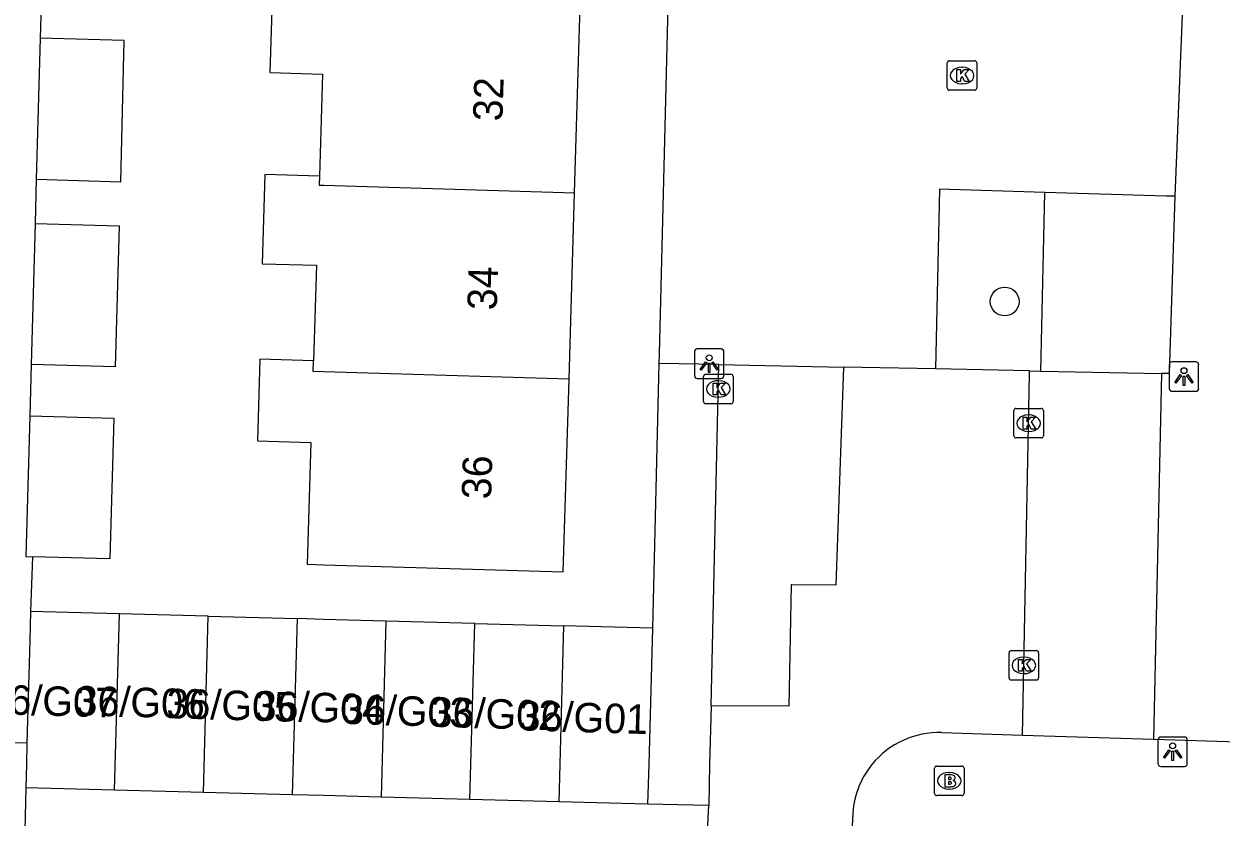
# Model space of a CAD drawing. Extents: x 162082 to 163393, y 388091 to 388632.
# Drawn here: x 162489.83 to 162530.45, y 388248.21 to 388275.13 of the extents above; entities that cross this region are included whole.
import ezdxf

# ---------------------------------------------------------------- set-up
doc = ezdxf.new("R2010")
doc.units = 0
for name, color, linetype in [('IMGEO_Boom', 7, 'Continuous'), ('IMGEO_Brandkraan', 7, 'Continuous'), ('IMGEO_Groenvoorziening', 7, 'Continuous'), ('IMGEO_Kolk', 7, 'Continuous'), ('IMGEO_Lichtpunt', 7, 'Continuous'), ('IMGEO_Pand', 7, 'Continuous'), ('IMGEO_Pand_nummerreeks', 7, 'Continuous'), ('IMGEO_Parkeervlak_open', 7, 'Continuous'), ('IMGEO_Rijbaan_lokaal_open', 7, 'Continuous'), ('IMGEO_Voetpad_open', 7, 'Continuous')]:
    doc.layers.add(name, color=color, linetype=linetype)

msp = doc.modelspace()

# ---------------------------------------------------------------- linework, layer by layer
at = {"layer": 'IMGEO_Boom'}
msp.add_circle((162523.104, 388265.709), 0.489, dxfattribs=at)
at = {"layer": 'IMGEO_Brandkraan'}
for p, q in [((162520.726, 388249.02), (162520.726, 388249.872)), ((162520.801, 388249.946), (162521.653, 388249.946)), ((162521.214, 388249.726), (162521.239, 388249.726)), ((162521.727, 388249.872), (162521.727, 388249.02)), ((162521.653, 388248.946), (162520.801, 388248.946)), ((162521.237, 388249.166), (162521.212, 388249.166))]:
    msp.add_line(p, q, dxfattribs=at)
for points in [[(162520.726, 388249.02), (162520.726, 388249.872)], [(162520.801, 388249.946), (162521.653, 388249.946)], [(162521.074, 388249.646), (162521.074, 388249.246), (162521.287, 388249.246)], [(162521.305, 388249.646), (162521.074, 388249.646)], [(162521.727, 388249.872), (162521.727, 388249.02)], [(162521.253, 388249.565), (162521.199, 388249.565), (162521.199, 388249.489)], [(162521.199, 388249.489), (162521.252, 388249.489)], [(162521.261, 388249.413), (162521.199, 388249.413), (162521.199, 388249.332)], [(162521.199, 388249.332), (162521.261, 388249.332)], [(162521.653, 388248.946), (162520.801, 388248.946)]]:
    msp.add_lwpolyline(points, dxfattribs=at)
for centre, radius, start, end in [((162520.803, 388249.87), 0.0765, 91.552, 178.448), ((162520.803, 388249.87), 0.0765, 91.552, 178.448), ((162521.309, 388249.501), 0.145, 59.4692, 91.5367), ((162521.334, 388249.548), 0.0922, 285.5137, 58.1501), ((162521.651, 388249.87), 0.0765, 1.552, 88.448), ((162521.651, 388249.87), 0.0765, 1.552, 88.448), ((162521.254, 388249.527), 0.0379, 267.8285, 90.9355), ((162521.262, 388249.372), 0.0404, 269.8759, 90.5077), ((162521.293, 388249.497), 0.251, 268.6676, 293.5347), ((162521.339, 388249.356), 0.105, 301.3115, 78.989), ((162520.803, 388249.022), 0.0765, 181.552, 268.448), ((162520.803, 388249.022), 0.0765, 181.552, 268.448), ((162521.651, 388249.022), 0.0765, 271.552, 358.448), ((162521.651, 388249.022), 0.0765, 271.552, 358.448)]:
    msp.add_arc(centre, radius, start, end, dxfattribs=at)
for centre, major_axis, ratio, start_param, end_param in [((162521.213, 388249.446), (-0.387, 0.002), 0.722429, 4.712389, 7.853982), ((162521.238, 388249.446), (-0.39, 0.002), 0.717154, 1.570796, 4.712389)]:
    msp.add_ellipse(centre, major_axis=major_axis, ratio=ratio, start_param=start_param, end_param=end_param, dxfattribs=at)
at = {"layer": 'IMGEO_Groenvoorziening'}
msp.add_lwpolyline([(162524.333, 388263.349), (162524.47, 388269.414)], dxfattribs=at)
at = {"layer": 'IMGEO_Kolk'}
for p, q in [((162521.159, 388272.952), (162521.159, 388273.804)), ((162521.234, 388273.878), (162522.086, 388273.878)), ((162521.647, 388273.658), (162521.672, 388273.658)), ((162522.16, 388273.804), (162522.16, 388272.952)), ((162522.086, 388272.878), (162521.234, 388272.878)), ((162521.67, 388273.098), (162521.645, 388273.098)), ((162512.891, 388262.316), (162512.891, 388263.168)), ((162512.966, 388263.242), (162513.818, 388263.242)), ((162513.892, 388263.168), (162513.892, 388262.316)), ((162513.379, 388263.022), (162513.404, 388263.022)), ((162513.818, 388262.242), (162512.966, 388262.242)), ((162513.402, 388262.462), (162513.377, 388262.462)), ((162523.416, 388261.154), (162523.416, 388262.006)), ((162523.491, 388262.08), (162524.343, 388262.08)), ((162523.904, 388261.86), (162523.929, 388261.86)), ((162524.417, 388262.006), (162524.417, 388261.154)), ((162524.343, 388261.08), (162523.491, 388261.08)), ((162523.927, 388261.3), (162523.902, 388261.3)), ((162523.255, 388252.936), (162523.255, 388253.788)), ((162523.33, 388253.862), (162524.182, 388253.862)), ((162524.256, 388253.788), (162524.256, 388252.936)), ((162523.743, 388253.642), (162523.768, 388253.642)), ((162523.766, 388253.082), (162523.741, 388253.082)), ((162524.182, 388252.862), (162523.33, 388252.862))]:
    msp.add_line(p, q, dxfattribs=at)
for points in [[(162521.159, 388272.952), (162521.159, 388273.804)], [(162521.234, 388273.878), (162522.086, 388273.878)], [(162522.16, 388273.804), (162522.16, 388272.952)], [(162521.48, 388273.578), (162521.603, 388273.578), (162521.603, 388273.427), (162521.733, 388273.578), (162521.897, 388273.578), (162521.751, 388273.427), (162521.904, 388273.178), (162521.752, 388273.178), (162521.667, 388273.342), (162521.603, 388273.275), (162521.603, 388273.178), (162521.48, 388273.178), (162521.48, 388273.578)], [(162522.086, 388272.878), (162521.234, 388272.878)], [(162512.891, 388262.316), (162512.891, 388263.168)], [(162512.966, 388263.242), (162513.818, 388263.242)], [(162513.892, 388263.168), (162513.892, 388262.316)], [(162513.212, 388262.942), (162513.335, 388262.942), (162513.335, 388262.791), (162513.465, 388262.942), (162513.629, 388262.942), (162513.483, 388262.791), (162513.636, 388262.542), (162513.484, 388262.542), (162513.399, 388262.706), (162513.335, 388262.639), (162513.335, 388262.542), (162513.212, 388262.542), (162513.212, 388262.942)], [(162513.818, 388262.242), (162512.966, 388262.242)], [(162523.416, 388261.154), (162523.416, 388262.006)], [(162523.491, 388262.08), (162524.343, 388262.08)], [(162524.417, 388262.006), (162524.417, 388261.154)], [(162523.737, 388261.78), (162523.86, 388261.78), (162523.86, 388261.629), (162523.99, 388261.78), (162524.154, 388261.78), (162524.008, 388261.629), (162524.161, 388261.38), (162524.009, 388261.38), (162523.924, 388261.544), (162523.86, 388261.477), (162523.86, 388261.38), (162523.737, 388261.38), (162523.737, 388261.78)], [(162524.343, 388261.08), (162523.491, 388261.08)], [(162523.255, 388252.936), (162523.255, 388253.788)], [(162523.33, 388253.862), (162524.182, 388253.862)], [(162524.256, 388253.788), (162524.256, 388252.936)], [(162523.576, 388253.562), (162523.699, 388253.562), (162523.699, 388253.411), (162523.829, 388253.562), (162523.993, 388253.562), (162523.847, 388253.411), (162524, 388253.162), (162523.848, 388253.162), (162523.763, 388253.326), (162523.699, 388253.259), (162523.699, 388253.162), (162523.576, 388253.162), (162523.576, 388253.562)], [(162524.182, 388252.862), (162523.33, 388252.862)]]:
    msp.add_lwpolyline(points, dxfattribs=at)
for centre, start, end in [((162521.236, 388273.802), 91.552, 178.448), ((162521.236, 388273.802), 91.552, 178.448), ((162522.084, 388273.802), 1.552, 88.448), ((162522.084, 388273.802), 1.552, 88.448), ((162521.236, 388272.954), 181.552, 268.448), ((162521.236, 388272.954), 181.552, 268.448), ((162522.084, 388272.954), 271.552, 358.448), ((162522.084, 388272.954), 271.552, 358.448), ((162512.968, 388263.166), 91.552, 178.448), ((162512.968, 388263.166), 91.552, 178.448), ((162513.816, 388263.166), 1.552, 88.448), ((162513.816, 388263.166), 1.552, 88.448), ((162512.968, 388262.318), 181.552, 268.448), ((162512.968, 388262.318), 181.552, 268.448), ((162513.816, 388262.318), 271.552, 358.448), ((162513.816, 388262.318), 271.552, 358.448), ((162523.493, 388262.004), 91.552, 178.448), ((162523.493, 388262.004), 91.552, 178.448), ((162524.341, 388262.004), 1.552, 88.448), ((162524.341, 388262.004), 1.552, 88.448), ((162523.493, 388261.156), 181.552, 268.448), ((162523.493, 388261.156), 181.552, 268.448), ((162524.341, 388261.156), 271.552, 358.448), ((162524.341, 388261.156), 271.552, 358.448), ((162523.332, 388253.786), 91.552, 178.448), ((162523.332, 388253.786), 91.552, 178.448), ((162524.18, 388253.786), 1.552, 88.448), ((162524.18, 388253.786), 1.552, 88.448), ((162523.332, 388252.938), 181.552, 268.448), ((162523.332, 388252.938), 181.552, 268.448), ((162524.18, 388252.938), 271.552, 358.448), ((162524.18, 388252.938), 271.552, 358.448)]:
    msp.add_arc(centre, 0.0765, start, end, dxfattribs=at)
for centre, major_axis, ratio, start_param, end_param in [((162521.646, 388273.378), (-0.387, 0.002), 0.722429, 4.712389, 7.853982), ((162521.671, 388273.378), (-0.39, 0.002), 0.717154, 1.570796, 4.712389), ((162513.378, 388262.742), (-0.387, 0.002), 0.722429, 4.712389, 7.853982), ((162513.403, 388262.742), (-0.39, 0.002), 0.717154, 1.570796, 4.712389), ((162523.903, 388261.58), (-0.387, 0.002), 0.722429, 4.712389, 7.853982), ((162523.928, 388261.58), (-0.39, 0.002), 0.717154, 1.570796, 4.712389), ((162523.742, 388253.362), (-0.387, 0.002), 0.722429, 4.712389, 7.853982), ((162523.767, 388253.362), (-0.39, 0.002), 0.717154, 1.570796, 4.712389)]:
    msp.add_ellipse(centre, major_axis=major_axis, ratio=ratio, start_param=start_param, end_param=end_param, dxfattribs=at)
at = {"layer": 'IMGEO_Lichtpunt'}
for p, q in [((162512.583, 388264.003), (162512.583, 388263.196)), ((162512.583, 388264.003), (162512.583, 388263.196)), ((162513.485, 388264.098), (162512.677, 388264.098)), ((162513.485, 388264.098), (162512.677, 388264.098)), ((162513.579, 388263.196), (162513.579, 388264.003)), ((162513.579, 388263.196), (162513.579, 388264.003)), ((162528.69, 388263.564), (162528.69, 388262.757)), ((162528.69, 388263.564), (162528.69, 388262.757)), ((162529.592, 388263.659), (162528.784, 388263.659)), ((162529.592, 388263.659), (162528.784, 388263.659)), ((162529.686, 388262.757), (162529.686, 388263.564)), ((162529.686, 388262.757), (162529.686, 388263.564)), ((162512.677, 388263.102), (162513.485, 388263.102)), ((162512.677, 388263.102), (162513.485, 388263.102)), ((162528.784, 388262.663), (162529.592, 388262.663)), ((162528.784, 388262.663), (162529.592, 388262.663)), ((162529.207, 388250.931), (162528.399, 388250.931)), ((162529.207, 388250.931), (162528.399, 388250.931)), ((162528.305, 388250.836), (162528.305, 388250.029)), ((162528.305, 388250.836), (162528.305, 388250.029)), ((162529.301, 388250.029), (162529.301, 388250.836)), ((162529.301, 388250.029), (162529.301, 388250.836)), ((162528.399, 388249.935), (162529.207, 388249.935)), ((162528.399, 388249.935), (162529.207, 388249.935))]:
    msp.add_line(p, q, dxfattribs=at)
for points in [[(162512.957, 388263.667), (162512.996, 388263.639), (162512.808, 388263.377), (162512.77, 388263.404), (162512.957, 388263.667)], [(162513.059, 388263.619), (162513.106, 388263.619), (162513.106, 388263.297), (162513.059, 388263.297), (162513.059, 388263.619)], [(162513.169, 388263.639), (162513.207, 388263.666), (162513.394, 388263.404), (162513.355, 388263.376), (162513.169, 388263.639)], [(162529.064, 388263.228), (162529.103, 388263.2), (162528.915, 388262.938), (162528.877, 388262.965), (162529.064, 388263.228)], [(162529.166, 388263.18), (162529.213, 388263.18), (162529.213, 388262.858), (162529.166, 388262.858), (162529.166, 388263.18)], [(162529.276, 388263.2), (162529.314, 388263.227), (162529.501, 388262.965), (162529.462, 388262.937), (162529.276, 388263.2)], [(162528.679, 388250.5), (162528.718, 388250.472), (162528.53, 388250.21), (162528.492, 388250.237), (162528.679, 388250.5)], [(162528.781, 388250.452), (162528.828, 388250.452), (162528.828, 388250.13), (162528.781, 388250.13), (162528.781, 388250.452)], [(162528.891, 388250.472), (162528.929, 388250.499), (162529.116, 388250.237), (162529.077, 388250.209), (162528.891, 388250.472)]]:
    msp.add_lwpolyline(points, dxfattribs=at)
for centre in [(162513.082, 388263.801), (162529.189, 388263.362), (162528.804, 388250.634)]:
    msp.add_circle(centre, 0.0994, dxfattribs=at)
for centre, start, end in [((162512.677, 388264.003), 90, 180), ((162512.677, 388264.003), 90, 180), ((162513.485, 388264.003), 0, 90), ((162513.485, 388264.003), 0, 90), ((162528.784, 388263.564), 90, 180), ((162528.784, 388263.564), 90, 180), ((162529.592, 388263.564), 0, 90), ((162529.592, 388263.564), 0, 90), ((162512.677, 388263.196), 180, 270), ((162512.677, 388263.196), 180, 270), ((162513.485, 388263.196), 270, 0), ((162513.485, 388263.196), 270, 360), ((162528.784, 388262.757), 180, 270), ((162528.784, 388262.757), 180, 270), ((162529.592, 388262.757), 270, 0), ((162529.592, 388262.757), 270, 360), ((162528.399, 388250.836), 90, 180), ((162528.399, 388250.836), 90, 180), ((162529.207, 388250.836), 0, 90), ((162529.207, 388250.836), 0, 90), ((162528.399, 388250.029), 180, 270), ((162528.399, 388250.029), 180, 270), ((162529.207, 388250.029), 270, 0), ((162529.207, 388250.029), 270, 360)]:
    msp.add_arc(centre, 0.0946, start, end, dxfattribs=at)
at = {"layer": 'IMGEO_Pand'}
for points in [[(162500, 388276.273), (162498.263, 388276.325), (162498.177, 388273.478), (162499.962, 388273.424), (162499.859, 388269.965)], [(162508.514, 388269.402), (162508.704, 388275.732)], [(162490.252, 388269.859), (162493.119, 388269.77), (162493.233, 388274.567), (162490.384, 388274.646)], [(162490.384, 388274.646), (162490.252, 388269.859)], [(162499.859, 388269.965), (162498, 388270.02), (162497.909, 388266.992), (162499.756, 388266.937), (162499.659, 388263.699)], [(162499.859, 388269.965), (162499.85, 388269.66), (162500, 388269.656), (162508.514, 388269.402)], [(162508.325, 388263.071), (162508.514, 388269.402)], [(162490.21, 388268.36), (162490.078, 388263.57)], [(162490.21, 388268.36), (162493.059, 388268.282), (162492.927, 388263.491), (162490.078, 388263.57)], [(162499.659, 388263.699), (162497.839, 388263.753), (162497.756, 388260.979), (162499.561, 388260.925), (162499.437, 388256.792), (162500, 388256.776), (162503.132, 388256.682), (162508.129, 388256.532), (162508.325, 388263.071)], [(162508.325, 388263.071), (162500, 388263.32), (162499.648, 388263.33), (162499.659, 388263.699)], [(162490.03, 388261.834), (162489.898, 388257.056), (162490.126, 388257.05)], [(162490.03, 388261.834), (162492.879, 388261.756), (162492.747, 388256.977), (162490.126, 388257.05)], [(162490.055, 388255.189), (162490.029, 388254.211), (162489.936, 388250.727)], [(162493.069, 388255.109), (162490.055, 388255.189)], [(162492.909, 388249.131), (162493.069, 388255.109)], [(162496.083, 388255.028), (162493.069, 388255.109)], [(162495.923, 388249.051), (162496.083, 388255.028)], [(162496.083, 388255.028), (162499.097, 388254.948)], [(162499.097, 388254.948), (162498.937, 388248.97)], [(162502.111, 388254.867), (162500, 388254.924), (162499.097, 388254.948)], [(162502.111, 388254.867), (162501.951, 388248.89)], [(162505.125, 388254.787), (162502.111, 388254.867)], [(162504.965, 388248.809), (162505.125, 388254.787)], [(162505.125, 388254.787), (162508.139, 388254.706)], [(162508.139, 388254.706), (162507.979, 388248.729)], [(162511.153, 388254.625), (162508.139, 388254.706)], [(162511.153, 388254.625), (162511.029, 388250), (162510.993, 388248.648)], [(162489.936, 388250.727), (162489.916, 388250), (162489.895, 388249.212)], [(162492.909, 388249.131), (162489.895, 388249.212)], [(162495.923, 388249.051), (162492.909, 388249.131)], [(162498.937, 388248.97), (162495.923, 388249.051)], [(162501.951, 388248.89), (162500, 388248.942), (162498.937, 388248.97)], [(162504.965, 388248.809), (162501.951, 388248.89)], [(162507.979, 388248.729), (162504.965, 388248.809)], [(162510.993, 388248.648), (162507.979, 388248.729)]]:
    msp.add_lwpolyline(points, dxfattribs=at)
at = {"layer": 'IMGEO_Parkeervlak_open'}
for points in [[(162523.951, 388263.357), (162524.333, 388263.349)], [(162524.333, 388263.349), (162528.43, 388263.268)]]:
    msp.add_lwpolyline(points, dxfattribs=at)
at = {"layer": 'IMGEO_Rijbaan_lokaal_open'}
for points in [[(162513.143, 388251.993), (162513.413, 388263.567)], [(162517.642, 388263.483), (162517.379, 388256.082), (162515.88, 388256.099), (162515.857, 388256.099), (162515.778, 388251.974), (162513.143, 388251.993)], [(162513.413, 388263.567), (162517.642, 388263.483)], [(162520.756, 388263.421), (162517.642, 388263.483)], [(162523.951, 388263.357), (162520.756, 388263.421)], [(162523.708, 388250.998), (162523.949, 388263.251), (162523.951, 388263.357)], [(162513.143, 388251.993), (162513.096, 388250), (162513.064, 388248.609)], [(162520.97, 388251.082), (162523.708, 388250.998)], [(162489.936, 388250.727), (162488.199, 388250.773)], [(162489.895, 388249.212), (162489.731, 388242.005)], [(162513.064, 388248.609), (162510.993, 388248.648)], [(162512.682, 388241.193), (162513.064, 388248.609)], [(162516.82, 388202.093), (162516.873, 388207.142), (162517.948, 388248.231)]]:
    msp.add_lwpolyline(points, dxfattribs=at)
for centre, radius, start, end in [((162520.879, 388248.151), 2.933, 88.2242, 140.9079), ((162520.871, 388248.155), 2.924, 140.8625, 178.5017)]:
    msp.add_arc(centre, radius, start, end, dxfattribs=at)
at = {"layer": 'IMGEO_Voetpad_open'}
for points in [[(162529.771, 388291.337), (162528.873, 388269.279)], [(162511.996, 388288.477), (162511.384, 388263.919), (162511.376, 388263.608)], [(162490.426, 388276.17), (162490.384, 388274.646)], [(162490.252, 388269.859), (162490.21, 388268.36)], [(162524.47, 388269.414), (162520.89, 388269.524), (162520.756, 388263.421)], [(162528.873, 388269.279), (162528.58, 388269.288), (162524.47, 388269.414)], [(162528.873, 388269.279), (162528.684, 388263.269), (162528.43, 388263.268)], [(162490.078, 388263.57), (162490.03, 388261.834)], [(162511.376, 388263.608), (162511.153, 388254.625)], [(162513.413, 388263.567), (162511.376, 388263.608)], [(162528.43, 388263.268), (162528.15, 388250.86)], [(162490.126, 388257.05), (162490.055, 388255.189)], [(162523.708, 388250.998), (162528.15, 388250.86)], [(162528.15, 388250.86), (162531.036, 388250.765)]]:
    msp.add_lwpolyline(points, dxfattribs=at)

# ---------------------------------------------------------------- texts
at = {"layer": 'IMGEO_Pand_nummerreeks'}
for s, rotation, p in [('32', 88.2856, (162506.065, 388271.815)), ('34', 88.2856, (162505.873, 388265.403)), ('36', 88.2856, (162505.681, 388258.988)), ('36/G07', 358.3091, (162488.585, 388251.717)), ('36/G06', 358.3091, (162491.573, 388251.673)), ('36/G05', 358.3091, (162494.659, 388251.575)), ('36/G04', 358.3091, (162497.649, 388251.502)), ('36/G03', 358.3091, (162500.614, 388251.381)), ('36/G02', 358.3091, (162503.622, 388251.284)), ('36/G01', 358.3091, (162506.606, 388251.159))]:
    msp.add_text(s, height=1, rotation=rotation, dxfattribs=at).set_placement(p)

doc.saveas('drawing.dxf')
